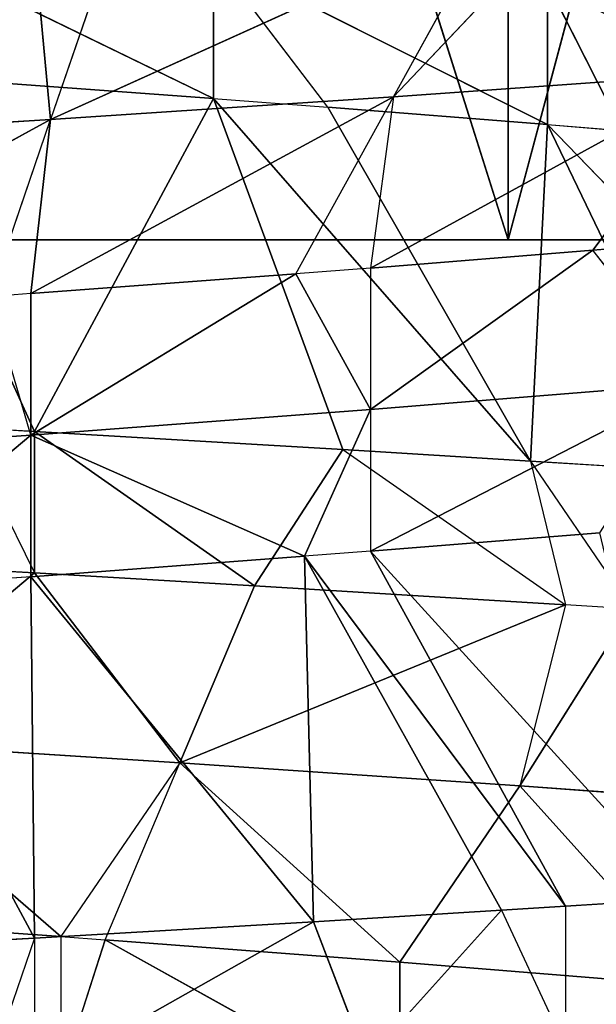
# Model space of a CAD drawing. Extents: x 186 to 416, y 0 to 124.
# Tile 348 of 656: x 246.007 to 246.364, y 121.527 to 122.136. Entities that reach past the tile are written whole.
import ezdxf

# ---------------------------------------------------------------- set-up
doc = ezdxf.new("R2010")
doc.units = 0
doc.header["$LTSCALE"] = 25.4
doc.layers.get('0').update_dxf_attribs({"color": 13, "linetype": 'CONTINUOUS'})

# ---------------------------------------------------------------- blocks, each defined once
blk = doc.blocks.new('PILLS-I-PLAFON-8266-8272_0')
at = {"color": 250}
for p, q in [((43.6, 57.05964, 2.26166), (77.6, 57.05964, 2.26166)), ((43.6, 57.05964, 2.26166), (77.6, 57.05964, 2.26166)), ((60.6, 52.70964, 2.26166), (77.6, 57.05964, 2.26166)), ((60.6, 52.70964, 2.26166), (77.6, 57.05964, 2.26166)), ((61.23143, 52.58404, 2.26166), (77.6, 57.05964, 2.26166)), ((61.23143, 52.58404, 2.26166), (77.6, 57.05964, 2.26166)), ((60.93861, 52.98002, 2.69323), (60.87618, 52.98998, 2.69676)), ((60.93861, 52.98002, 2.69323), (60.90817, 52.98513, 2.78246)), ((60.93861, 52.98002, 2.69323), (60.82252, 52.61492, 2.47801)), ((60.93861, 52.98002, 2.69323), (60.82252, 52.61492, 2.47801)), ((60.93861, 52.98002, 2.69323), (60.93637, 52.59433, 2.46993)), ((60.93861, 52.98002, 2.69323), (60.93637, 52.59433, 2.46993)), ((61.11113, 52.94146, 2.68314), (60.93861, 52.98002, 2.69323)), ((60.93861, 52.98002, 2.69323), (60.93861, 52.98001, 2.78073)), ((61.11113, 52.94146, 2.68314), (60.93861, 52.98002, 2.69323)), ((61.11113, 52.94146, 2.68314), (60.93861, 52.98001, 2.78073)), ((61.11113, 52.94146, 2.68314), (60.93861, 52.98001, 2.78073)), ((60.93862, 52.98001, 2.08073), (60.94865, 52.78533, 2.18737)), ((60.98617, 52.97102, 2.078), (60.94865, 52.78533, 2.18737)), ((61.11113, 52.94146, 2.68314), (60.93637, 52.59433, 2.46993)), ((61.11113, 52.94146, 2.68314), (60.93637, 52.59433, 2.46993)), ((61.11113, 52.94146, 2.68314), (61.10551, 52.54721, 2.4573)), ((61.11113, 52.94146, 2.68314), (61.10551, 52.54721, 2.4573)), ((61.11113, 52.94146, 2.68314), (61.14392, 52.93224, 2.76867)), ((61.22741, 52.90595, 2.67605), (61.11113, 52.94146, 2.68314)), ((61.22741, 52.90595, 2.67605), (61.14392, 52.93224, 2.76867)), ((60.94865, 52.78533, 2.18737), (61.22092, 52.90814, 2.06396)), ((60.94865, 52.78533, 2.18737), (61.22092, 52.90814, 2.06396)), ((61.22741, 52.90595, 2.67605), (61.10551, 52.54721, 2.4573)), ((61.22741, 52.90595, 2.67605), (61.10551, 52.54721, 2.4573)), ((61.16059, 52.72856, 2.17333), (61.22092, 52.90814, 2.06396)), ((61.22741, 52.90595, 2.67605), (61.26694, 52.89204, 2.76109)), ((61.26693, 52.89204, 2.67359), (61.22741, 52.90595, 2.67605)), ((61.10551, 52.54721, 2.4573), (61.26693, 52.89204, 2.67359)), ((61.10551, 52.54721, 2.4573), (61.26693, 52.89204, 2.67359)), ((61.26693, 52.89204, 2.67359), (61.14641, 52.53268, 2.45413)), ((61.26693, 52.89204, 2.67359), (61.14641, 52.53268, 2.45413)), ((61.16059, 52.72856, 2.17333), (61.26694, 52.89204, 2.06109)), ((61.26693, 52.89204, 2.67359), (61.26694, 52.89204, 2.76109)), ((61.34195, 52.86297, 2.66883), (61.26693, 52.89204, 2.67359)), ((61.34195, 52.86297, 2.66883), (61.14641, 52.53268, 2.45413)), ((61.34195, 52.86297, 2.66883), (61.14641, 52.53268, 2.45413)), ((60.73566, 52.81496, 2.20058), (60.94865, 52.78533, 2.18737)), ((60.73566, 52.81496, 2.20058), (60.94865, 52.78533, 2.18737)), ((60.94865, 52.78533, 2.18737), (60.72441, 52.62582, 2.30973)), ((60.94865, 52.78533, 2.18737), (60.72441, 52.62582, 2.30973)), ((60.91113, 52.59964, 2.29675), (60.94865, 52.78533, 2.18737)), ((60.93637, 52.59433, 2.29493), (60.94865, 52.78533, 2.18737)), ((61.16059, 52.72856, 2.17333), (60.94865, 52.78533, 2.18737)), ((61.16059, 52.72856, 2.17333), (60.94865, 52.78533, 2.18737)), ((60.93637, 52.59433, 2.29493), (61.16059, 52.72856, 2.17333)), ((60.93637, 52.59433, 2.29493), (61.16059, 52.72856, 2.17333)), ((61.10027, 52.54898, 2.28271), (61.16059, 52.72856, 2.17333)), ((61.16059, 52.72856, 2.17333), (61.14641, 52.53268, 2.27913)), ((61.36633, 52.64466, 2.15874), (61.16059, 52.72856, 2.17333)), ((61.36633, 52.64466, 2.15874), (61.16059, 52.72856, 2.17333)), ((60.6, 52.70964, 2.26166), (61.23143, 52.58404, 2.26166)), ((61.23143, 52.58404, 2.26166), (60.6, 52.70964, 0.26166)), ((61.23143, 52.58404, 2.26166), (60.6, 52.70964, 0.26166)), ((60.6, 52.70964, 2.26166), (61.23143, 52.58404, 2.26166)), ((61.36633, 52.64466, 2.15874), (61.14641, 52.53268, 2.27913)), ((61.36633, 52.64466, 2.15874), (61.14641, 52.53268, 2.27913)), ((61.28387, 52.47411, 2.26812), (61.36633, 52.64466, 2.15874)), ((61.28387, 52.47411, 2.26812), (61.36633, 52.64466, 2.15874)), ((60.93637, 52.59433, 2.38243), (60.72441, 52.62582, 2.39723)), ((60.93637, 52.59433, 2.38243), (60.72441, 52.62582, 2.39723)), ((60.93637, 52.59433, 2.46993), (60.82252, 52.61492, 2.47801)), ((60.93637, 52.59433, 2.38243), (60.82252, 52.61492, 2.47801)), ((60.93637, 52.59433, 2.29493), (60.91113, 52.59964, 2.29675)), ((60.93637, 52.59433, 2.38243), (60.91113, 52.59964, 2.29675)), ((61.10551, 52.54721, 2.4573), (60.93637, 52.59433, 2.46993)), ((61.10027, 52.54898, 2.28271), (60.93637, 52.59433, 2.38243)), ((60.93637, 52.59433, 2.38243), (61.14641, 52.53268, 2.36663)), ((60.93637, 52.59433, 2.38243), (61.14641, 52.53268, 2.36663)), ((60.93637, 52.59433, 2.38243), (61.10551, 52.54721, 2.4573)), ((60.93637, 52.59433, 2.38243), (61.10551, 52.54721, 2.4573)), ((60.93637, 52.59433, 2.46993), (60.93637, 52.59433, 2.38243)), ((61.10551, 52.54721, 2.4573), (60.93637, 52.59433, 2.46993)), ((60.93637, 52.59433, 2.38243), (60.93637, 52.59433, 2.29493)), ((61.10027, 52.54898, 2.28271), (60.93637, 52.59433, 2.38243)), ((61.10027, 52.54898, 2.28271), (60.93637, 52.59433, 2.29493)), ((61.10027, 52.54898, 2.28271), (60.93637, 52.59433, 2.29493)), ((61.23143, 52.58404, 2.26166), (61.76672, 52.22637, 2.26166)), ((61.23143, 52.58404, 2.26166), (61.76672, 52.22637, 2.26166)), ((61.23143, 52.58404, 2.26166), (61.23143, 52.58404, 0.26166)), ((61.23143, 52.58404, 2.26166), (61.23143, 52.58404, 0.26166)), ((61.14641, 52.53268, 2.27913), (61.10027, 52.54898, 2.28271)), ((61.10027, 52.54898, 2.28271), (61.14641, 52.53268, 2.36663)), ((61.14641, 52.53268, 2.45413), (61.10551, 52.54721, 2.4573)), ((61.14641, 52.53268, 2.36663), (61.10551, 52.54721, 2.4573)), ((61.28809, 52.47206, 2.44277), (61.14641, 52.53268, 2.45413)), ((61.34814, 52.44119, 2.35026), (61.14641, 52.53268, 2.45413)), ((61.28809, 52.47206, 2.44277), (61.14641, 52.53268, 2.45413)), ((61.34814, 52.44119, 2.35026), (61.14641, 52.53268, 2.45413)), ((61.34814, 52.44119, 2.35026), (61.14641, 52.53268, 2.36663)), ((61.14641, 52.53268, 2.36663), (61.14641, 52.53268, 2.45413)), ((61.14641, 52.53268, 2.27913), (61.14641, 52.53268, 2.36663)), ((61.14641, 52.53268, 2.36663), (61.28387, 52.47411, 2.26812)), ((61.28387, 52.47411, 2.26812), (61.14641, 52.53268, 2.27913)), ((61.14641, 52.53268, 2.36663), (61.28387, 52.47411, 2.26812)), ((61.34814, 52.44119, 2.35026), (61.14641, 52.53268, 2.36663)), ((61.28387, 52.47411, 2.26812), (61.14641, 52.53268, 2.27913)), ((61.34814, 52.44119, 2.35026), (61.28387, 52.47411, 2.26812)), ((61.34814, 52.44119, 2.26276), (61.28387, 52.47411, 2.26812)), ((61.76672, 49.89291, 2.26166), (61.23143, 49.53524, 2.26166)), ((61.23143, 49.53524, 2.26166), (61.76672, 49.89291, 0.26166)), ((61.23143, 49.53524, 2.26166), (61.76672, 49.89291, 0.26166)), ((61.76672, 49.89291, 2.26166), (61.23143, 49.53524, 2.26166)), ((61.16452, 49.59345, 2.70811), (61.35032, 49.67928, 2.72325)), ((61.16452, 49.59345, 2.70811), (61.35032, 49.67928, 2.72325)), ((61.35032, 49.67928, 2.72325), (61.23873, 49.41904, 2.59917)), ((61.35032, 49.67928, 2.72325), (61.23873, 49.41904, 2.59917)), ((61.25571, 49.6319, 2.1904), (61.30188, 49.65402, 2.1942)), ((61.30188, 49.65402, 2.1942), (61.25571, 49.6319, 2.10291)), ((61.25571, 49.6319, 2.1904), (61.04932, 49.55415, 2.08674)), ((61.25571, 49.6319, 2.1904), (61.04932, 49.55415, 2.08674)), ((61.11992, 49.57705, 2.17964), (61.25571, 49.6319, 2.1904)), ((61.11992, 49.57705, 2.17964), (61.25571, 49.6319, 2.1904)), ((61.25571, 49.6319, 2.1904), (61.24531, 49.21951, 2.39839)), ((61.25571, 49.6319, 2.1904), (61.24531, 49.21951, 2.39839)), ((61.47114, 49.31505, 2.41295), (61.25571, 49.6319, 2.1904)), ((61.47114, 49.31505, 2.41295), (61.25571, 49.6319, 2.1904)), ((61.35951, 49.26363, 2.40562), (61.25571, 49.6319, 2.1904)), ((61.35951, 49.26363, 2.40562), (61.25571, 49.6319, 2.1904)), ((61.25571, 49.6319, 2.1904), (61.25571, 49.6319, 2.10291)), ((60.9824, 49.53577, 2.69426), (61.16452, 49.59345, 2.79561)), ((60.9824, 49.53577, 2.69426), (61.16452, 49.59345, 2.70811)), ((60.9824, 49.53577, 2.69426), (61.16452, 49.59345, 2.79561)), ((60.9824, 49.53577, 2.69426), (61.16452, 49.59345, 2.70811)), ((61.16452, 49.59345, 2.70811), (61.0285, 49.35203, 2.58488)), ((61.16452, 49.59345, 2.70811), (61.0285, 49.35203, 2.58488)), ((61.16452, 49.59345, 2.70811), (61.16452, 49.59345, 2.79561)), ((61.16452, 49.59345, 2.70811), (61.16452, 49.59345, 2.79561)), ((61.16452, 49.59345, 2.70811), (61.23873, 49.41904, 2.59917)), ((61.16452, 49.59345, 2.70811), (61.23873, 49.41904, 2.59917)), ((61.04932, 49.55415, 2.17424), (61.11992, 49.57705, 2.17964)), ((61.11992, 49.57705, 2.17964), (61.04932, 49.55415, 2.08674)), ((61.24531, 49.21951, 2.39839), (61.11992, 49.57705, 2.17964)), ((61.24531, 49.21951, 2.39839), (61.11992, 49.57705, 2.17964)), ((60.83759, 49.5066, 2.15886), (61.04932, 49.55415, 2.17424)), ((60.83759, 49.5066, 2.15886), (61.04932, 49.55415, 2.17424)), ((60.83759, 49.5066, 2.07136), (61.04932, 49.55415, 2.17424)), ((60.83759, 49.5066, 2.07136), (61.04932, 49.55415, 2.17424)), ((60.93861, 49.13927, 2.38009), (61.04932, 49.55415, 2.17424)), ((60.93861, 49.13927, 2.38009), (61.04932, 49.55415, 2.17424)), ((61.24531, 49.21951, 2.39839), (61.04932, 49.55415, 2.17424)), ((61.24531, 49.21951, 2.39839), (61.04932, 49.55415, 2.17424)), ((61.12925, 49.18284, 2.39128), (61.04932, 49.55415, 2.17424)), ((61.12925, 49.18284, 2.39128), (61.04932, 49.55415, 2.17424)), ((61.04932, 49.55415, 2.17424), (61.04932, 49.55415, 2.08674)), ((61.23143, 49.53524, 2.26166), (60.6, 49.40964, 2.26166)), ((61.23143, 49.53524, 2.26166), (60.6, 49.40964, 2.26166)), ((60.95495, 49.52915, 2.69225), (60.9824, 49.53577, 2.69426)), ((60.9824, 49.53577, 2.69426), (60.95495, 49.52915, 2.77975)), ((60.9824, 49.53577, 2.69426), (61.0285, 49.35203, 2.58488)), ((61.23143, 49.53524, 2.26166), (77.6, 30.05964, 2.26166)), ((61.23143, 49.53524, 2.26166), (77.6, 30.05964, 2.26166)), ((61.23143, 49.53524, 2.26166), (61.23143, 49.53524, 0.26166)), ((61.23143, 49.53524, 2.26166), (61.23143, 49.53524, 0.26166)), ((60.79215, 49.50032, 2.68071), (60.95495, 49.52915, 2.69225)), ((60.79215, 49.50032, 2.68071), (60.95495, 49.52915, 2.69225)), ((60.81532, 49.3123, 2.57133), (60.95495, 49.52915, 2.69225)), ((60.81532, 49.3123, 2.57133), (60.95495, 49.52915, 2.69225)), ((60.95495, 49.52915, 2.69225), (60.95495, 49.52915, 2.77975)), ((61.0285, 49.35203, 2.58488), (60.95495, 49.52915, 2.69225)), ((61.23873, 49.41904, 2.59917), (61.4408, 49.51283, 2.61387)), ((61.23873, 49.41904, 2.59917), (61.4408, 49.51283, 2.61387)), ((60.93861, 49.13927, 2.38009), (60.83759, 49.5066, 2.15886)), ((60.93861, 49.13927, 2.38009), (60.83759, 49.5066, 2.15886)), ((61.0285, 49.35203, 2.58488), (61.23873, 49.41904, 2.59917)), ((61.0285, 49.35203, 2.58488), (61.23873, 49.41904, 2.59917)), ((61.26693, 49.22724, 2.48724), (61.23873, 49.41904, 2.59917)), ((61.30746, 49.2425, 2.48979), (61.23873, 49.41904, 2.59917)), ((60.6, 49.40964, 2.26166), (77.6, 30.05964, 2.26166)), ((60.6, 49.40964, 2.26166), (77.6, 30.05964, 2.26166)), ((61.0285, 49.35203, 2.58488), (60.81532, 49.3123, 2.57133)), ((61.0285, 49.35203, 2.58488), (60.81532, 49.3123, 2.57133)), ((60.93861, 49.13927, 2.46759), (61.0285, 49.35203, 2.58488)), ((60.93861, 49.13927, 2.46759), (61.0285, 49.35203, 2.58488)), ((61.07461, 49.16828, 2.47551), (61.0285, 49.35203, 2.58488)), ((61.07461, 49.16828, 2.47551), (61.0285, 49.35203, 2.58488)), ((61.26693, 49.22724, 2.48724), (61.0285, 49.35203, 2.58488)), ((61.26693, 49.22724, 2.48724), (61.0285, 49.35203, 2.58488)), ((60.93861, 49.13927, 2.46759), (60.81532, 49.3123, 2.57133)), ((60.93861, 49.13927, 2.46759), (60.81532, 49.3123, 2.57133)), ((61.24531, 49.21951, 2.39839), (61.35951, 49.26363, 2.40562)), ((61.24531, 49.21951, 2.39839), (61.30746, 49.2425, 2.48979)), ((61.30746, 49.2425, 2.48979), (61.26693, 49.22724, 2.48724)), ((61.26693, 49.22724, 2.48724), (61.07461, 49.16828, 2.47551)), ((61.26693, 49.22724, 2.48724), (61.07461, 49.16828, 2.47551)), ((61.12925, 49.18284, 2.39128), (61.26693, 49.22724, 2.48724)), ((61.24531, 49.21951, 2.39839), (61.26693, 49.22724, 2.48724)), ((61.12925, 49.18284, 2.39128), (61.24531, 49.21951, 2.39839)), ((60.93861, 49.13927, 2.38009), (61.12925, 49.18284, 2.39128)), ((60.93861, 49.13927, 2.38009), (61.12925, 49.18284, 2.39128)), ((61.12925, 49.18284, 2.39128), (61.07461, 49.16828, 2.47551)), ((61.12925, 49.18284, 2.39128), (61.07461, 49.16828, 2.47551)), ((60.93861, 49.13927, 2.38009), (61.07461, 49.16828, 2.47551)), ((61.07461, 49.16828, 2.47551), (60.93861, 49.13927, 2.46759)), ((60.93861, 49.13927, 2.38009), (61.07461, 49.16828, 2.47551)), ((61.07461, 49.16828, 2.47551), (60.93861, 49.13927, 2.46759)), ((60.93861, 49.13927, 2.46759), (60.83849, 49.12428, 2.46196)), ((60.89442, 49.132, 2.37759), (60.93861, 49.13927, 2.46759)), ((60.89442, 49.132, 2.37759), (60.93861, 49.13927, 2.38009)), ((60.93861, 49.13927, 2.38009), (60.93861, 49.13927, 2.46759)), ((77.6, 30.05964, 2.26166), (43.6, 30.05964, 2.26166)), ((77.6, 30.05964, 2.26166), (43.6, 30.05964, 2.26166))]:
    blk.add_line(p, q, dxfattribs=at)
mesh = blk.add_polyface(dxfattribs=at)
corners = [(77.6, 57.05964, 2.26166), (43.6, 57.05964, 0.26166), (43.6, 57.05964, 2.26166)]
mesh.append_faces([[corners[k] for k in face] for face in [(0, 1, 2)]], dxfattribs={"color": 250})
mesh = blk.add_polyface(dxfattribs=at)
corners = [(77.6, 57.05964, 2.26166), (77.6, 57.05964, 0.26166), (43.6, 57.05964, 0.26166)]
mesh.append_faces([[corners[k] for k in face] for face in [(0, 1, 2)]], dxfattribs={"color": 250})
mesh = blk.add_polyface(dxfattribs=at)
corners = [(77.6, 57.05964, 2.26166), (43.6, 57.05964, 2.26166), (60.6, 52.70964, 2.26166)]
mesh.append_faces([[corners[k] for k in face] for face in [(0, 1, 2)]], dxfattribs={"color": 250})
mesh = blk.add_polyface(dxfattribs=at)
corners = [(77.6, 57.05964, 2.26166), (60.6, 52.70964, 2.26166), (61.23143, 52.58404, 2.26166)]
mesh.append_faces([[corners[k] for k in face] for face in [(0, 1, 2)]], dxfattribs={"color": 250})
mesh = blk.add_polyface(dxfattribs=at)
corners = [(77.6, 57.05964, 2.26166), (61.23143, 52.58404, 2.26166), (61.76672, 52.22637, 2.26166)]
mesh.append_faces([[corners[k] for k in face] for face in [(0, 1, 2)]], dxfattribs={"color": 250})
mesh = blk.add_polyface(dxfattribs=at)
corners = [(60.93862, 52.98001, 2.08073), (60.75026, 53.00384, 2.0912), (60.73566, 52.81496, 2.20058)]
mesh.append_faces([[corners[k] for k in face] for face in [(0, 1, 2)]], dxfattribs={"color": 250})
mesh = blk.add_polyface(dxfattribs=at)
corners = [(60.93861, 52.98002, 2.69323), (60.82252, 52.61492, 2.47801), (60.87618, 52.98998, 2.69676)]
mesh.append_faces([[corners[k] for k in face] for face in [(0, 1, 2)]], dxfattribs={"color": 250})
mesh = blk.add_polyface(dxfattribs=at)
corners = [(60.94865, 52.78533, 2.18737), (60.93862, 52.98001, 2.08073), (60.73566, 52.81496, 2.20058)]
mesh.append_faces([[corners[k] for k in face] for face in [(0, 1, 2)]], dxfattribs={"color": 250})
mesh = blk.add_polyface(dxfattribs=at)
corners = [(60.93861, 52.98002, 2.69323), (60.93637, 52.59433, 2.46993), (60.82252, 52.61492, 2.47801)]
mesh.append_faces([[corners[k] for k in face] for face in [(0, 1, 2)]], dxfattribs={"color": 250})
mesh = blk.add_polyface(dxfattribs=at)
corners = [(61.11113, 52.94146, 2.68314), (60.93637, 52.59433, 2.46993), (60.93861, 52.98002, 2.69323)]
mesh.append_faces([[corners[k] for k in face] for face in [(0, 1, 2)]], dxfattribs={"color": 250})
mesh = blk.add_polyface(dxfattribs=at)
corners = [(60.93861, 52.98001, 2.78073), (61.11113, 52.94146, 2.68314), (60.93861, 52.98002, 2.69323)]
mesh.append_faces([[corners[k] for k in face] for face in [(0, 1, 2)]], dxfattribs={"color": 250})
mesh = blk.add_polyface(dxfattribs=at)
corners = [(60.93861, 52.98001, 2.78073), (61.14392, 52.93224, 2.76867), (61.11113, 52.94146, 2.68314)]
mesh.append_faces([[corners[k] for k in face] for face in [(0, 1, 2)]], dxfattribs={"color": 250})
mesh = blk.add_polyface(dxfattribs=at)
corners = [(61.22092, 52.90814, 2.06396), (60.98617, 52.97102, 2.078), (60.94865, 52.78533, 2.18737)]
mesh.append_faces([[corners[k] for k in face] for face in [(0, 1, 2)]], dxfattribs={"color": 250})
mesh = blk.add_polyface(dxfattribs=at)
corners = [(61.11113, 52.94146, 2.68314), (61.10551, 52.54721, 2.4573), (60.93637, 52.59433, 2.46993)]
mesh.append_faces([[corners[k] for k in face] for face in [(0, 1, 2)]], dxfattribs={"color": 250})
mesh = blk.add_polyface(dxfattribs=at)
corners = [(61.22741, 52.90595, 2.67605), (61.10551, 52.54721, 2.4573), (61.11113, 52.94146, 2.68314)]
mesh.append_faces([[corners[k] for k in face] for face in [(0, 1, 2)]], dxfattribs={"color": 250})
mesh = blk.add_polyface(dxfattribs=at)
corners = [(61.22092, 52.90814, 2.06396), (60.94865, 52.78533, 2.18737), (61.16059, 52.72856, 2.17333)]
mesh.append_faces([[corners[k] for k in face] for face in [(0, 1, 2)]], dxfattribs={"color": 250})
mesh = blk.add_polyface(dxfattribs=at)
corners = [(61.26693, 52.89204, 2.67359), (61.10551, 52.54721, 2.4573), (61.22741, 52.90595, 2.67605)]
mesh.append_faces([[corners[k] for k in face] for face in [(0, 1, 2)]], dxfattribs={"color": 250})
mesh = blk.add_polyface(dxfattribs=at)
corners = [(61.26693, 52.89204, 2.67359), (61.14641, 52.53268, 2.45413), (61.10551, 52.54721, 2.4573)]
mesh.append_faces([[corners[k] for k in face] for face in [(0, 1, 2)]], dxfattribs={"color": 250})
mesh = blk.add_polyface(dxfattribs=at)
corners = [(61.34195, 52.86297, 2.66883), (61.14641, 52.53268, 2.45413), (61.26693, 52.89204, 2.67359)]
mesh.append_faces([[corners[k] for k in face] for face in [(0, 1, 2)]], dxfattribs={"color": 250})
mesh = blk.add_polyface(dxfattribs=at)
corners = [(61.36633, 52.64466, 2.15874), (61.26694, 52.89204, 2.06109), (61.16059, 52.72856, 2.17333)]
mesh.append_faces([[corners[k] for k in face] for face in [(0, 1, 2)]], dxfattribs={"color": 250})
mesh = blk.add_polyface(dxfattribs=at)
corners = [(61.44879, 52.81522, 2.04937), (61.26694, 52.89204, 2.06109), (61.36633, 52.64466, 2.15874)]
mesh.append_faces([[corners[k] for k in face] for face in [(0, 1, 2)]], dxfattribs={"color": 250})
mesh = blk.add_polyface(dxfattribs=at)
corners = [(61.34195, 52.86297, 2.66883), (61.28809, 52.47206, 2.44277), (61.14641, 52.53268, 2.45413)]
mesh.append_faces([[corners[k] for k in face] for face in [(0, 1, 2)]], dxfattribs={"color": 250})
mesh = blk.add_polyface(dxfattribs=at)
corners = [(60.94865, 52.78533, 2.18737), (60.73566, 52.81496, 2.20058), (60.72441, 52.62582, 2.30973)]
mesh.append_faces([[corners[k] for k in face] for face in [(0, 1, 2)]], dxfattribs={"color": 250})
mesh = blk.add_polyface(dxfattribs=at)
corners = [(60.94865, 52.78533, 2.18737), (60.72441, 52.62582, 2.30973), (60.91113, 52.59964, 2.29675)]
mesh.append_faces([[corners[k] for k in face] for face in [(0, 1, 2)]], dxfattribs={"color": 250})
mesh = blk.add_polyface(dxfattribs=at)
corners = [(61.16059, 52.72856, 2.17333), (60.94865, 52.78533, 2.18737), (60.93637, 52.59433, 2.29493)]
mesh.append_faces([[corners[k] for k in face] for face in [(0, 1, 2)]], dxfattribs={"color": 250})
mesh = blk.add_polyface(dxfattribs=at)
corners = [(61.16059, 52.72856, 2.17333), (60.93637, 52.59433, 2.29493), (61.10027, 52.54898, 2.28271)]
mesh.append_faces([[corners[k] for k in face] for face in [(0, 1, 2)]], dxfattribs={"color": 250})
mesh = blk.add_polyface(dxfattribs=at)
corners = [(61.36633, 52.64466, 2.15874), (61.16059, 52.72856, 2.17333), (61.14641, 52.53268, 2.27913)]
mesh.append_faces([[corners[k] for k in face] for face in [(0, 1, 2)]], dxfattribs={"color": 250})
mesh = blk.add_polyface(dxfattribs=at)
corners = [(61.23143, 52.58404, 2.26166), (60.6, 52.70964, 0.26166), (61.23143, 52.58404, 0.26166)]
mesh.append_faces([[corners[k] for k in face] for face in [(0, 1, 2)]], dxfattribs={"color": 250})
mesh = blk.add_polyface(dxfattribs=at)
corners = [(60.6, 52.70964, 2.26166), (60.6, 52.70964, 0.26166), (61.23143, 52.58404, 2.26166)]
mesh.append_faces([[corners[k] for k in face] for face in [(0, 1, 2)]], dxfattribs={"color": 250})
mesh = blk.add_polyface(dxfattribs=at)
corners = [(61.36633, 52.64466, 2.15874), (61.14641, 52.53268, 2.27913), (61.28387, 52.47411, 2.26812)]
mesh.append_faces([[corners[k] for k in face] for face in [(0, 1, 2)]], dxfattribs={"color": 250})
mesh = blk.add_polyface(dxfattribs=at)
corners = [(61.36633, 52.64466, 2.15874), (61.28387, 52.47411, 2.26812), (61.34814, 52.44119, 2.26276)]
mesh.append_faces([[corners[k] for k in face] for face in [(0, 1, 2)]], dxfattribs={"color": 250})
mesh = blk.add_polyface(dxfattribs=at)
corners = [(60.82252, 52.61492, 2.47801), (60.93637, 52.59433, 2.38243), (60.72441, 52.62582, 2.39723)]
mesh.append_faces([[corners[k] for k in face] for face in [(0, 1, 2)]], dxfattribs={"color": 250})
mesh = blk.add_polyface(dxfattribs=at)
corners = [(60.72441, 52.62582, 2.39723), (60.93637, 52.59433, 2.38243), (60.91113, 52.59964, 2.29675)]
mesh.append_faces([[corners[k] for k in face] for face in [(0, 1, 2)]], dxfattribs={"color": 250})
mesh = blk.add_polyface(dxfattribs=at)
corners = [(60.93637, 52.59433, 2.38243), (61.14641, 52.53268, 2.36663), (61.10027, 52.54898, 2.28271)]
mesh.append_faces([[corners[k] for k in face] for face in [(0, 1, 2)]], dxfattribs={"color": 250})
mesh = blk.add_polyface(dxfattribs=at)
corners = [(61.10551, 52.54721, 2.4573), (61.14641, 52.53268, 2.36663), (60.93637, 52.59433, 2.38243)]
mesh.append_faces([[corners[k] for k in face] for face in [(0, 1, 2)]], dxfattribs={"color": 250})
mesh = blk.add_polyface(dxfattribs=at)
corners = [(60.93637, 52.59433, 2.46993), (61.10551, 52.54721, 2.4573), (60.93637, 52.59433, 2.38243)]
mesh.append_faces([[corners[k] for k in face] for face in [(0, 1, 2)]], dxfattribs={"color": 250})
mesh = blk.add_polyface(dxfattribs=at)
corners = [(60.93637, 52.59433, 2.38243), (61.10027, 52.54898, 2.28271), (60.93637, 52.59433, 2.29493)]
mesh.append_faces([[corners[k] for k in face] for face in [(0, 1, 2)]], dxfattribs={"color": 250})
mesh = blk.add_polyface(dxfattribs=at)
corners = [(61.76672, 52.22637, 2.26166), (61.23143, 52.58404, 0.26166), (61.76672, 52.22637, 0.26166)]
mesh.append_faces([[corners[k] for k in face] for face in [(0, 1, 2)]], dxfattribs={"color": 250})
mesh = blk.add_polyface(dxfattribs=at)
corners = [(61.23143, 52.58404, 2.26166), (61.23143, 52.58404, 0.26166), (61.76672, 52.22637, 2.26166)]
mesh.append_faces([[corners[k] for k in face] for face in [(0, 1, 2)]], dxfattribs={"color": 250})
mesh = blk.add_polyface(dxfattribs=at)
corners = [(61.14641, 52.53268, 2.45413), (61.28809, 52.47206, 2.44277), (61.34814, 52.44119, 2.35026)]
mesh.append_faces([[corners[k] for k in face] for face in [(0, 1, 2)]], dxfattribs={"color": 250})
mesh = blk.add_polyface(dxfattribs=at)
corners = [(61.14641, 52.53268, 2.45413), (61.34814, 52.44119, 2.35026), (61.14641, 52.53268, 2.36663)]
mesh.append_faces([[corners[k] for k in face] for face in [(0, 1, 2)]], dxfattribs={"color": 250})
mesh = blk.add_polyface(dxfattribs=at)
corners = [(61.14641, 52.53268, 2.36663), (61.28387, 52.47411, 2.26812), (61.14641, 52.53268, 2.27913)]
mesh.append_faces([[corners[k] for k in face] for face in [(0, 1, 2)]], dxfattribs={"color": 250})
mesh = blk.add_polyface(dxfattribs=at)
corners = [(61.14641, 52.53268, 2.36663), (61.34814, 52.44119, 2.35026), (61.28387, 52.47411, 2.26812)]
mesh.append_faces([[corners[k] for k in face] for face in [(0, 1, 2)]], dxfattribs={"color": 250})
mesh = blk.add_polyface(dxfattribs=at)
corners = [(77.6, 30.05964, 2.26166), (61.76672, 49.89291, 2.26166), (61.23143, 49.53524, 2.26166)]
mesh.append_faces([[corners[k] for k in face] for face in [(0, 1, 2)]], dxfattribs={"color": 250})
mesh = blk.add_polyface(dxfattribs=at)
corners = [(61.23143, 49.53524, 2.26166), (61.76672, 49.89291, 0.26166), (61.23143, 49.53524, 0.26166)]
mesh.append_faces([[corners[k] for k in face] for face in [(0, 1, 2)]], dxfattribs={"color": 250})
mesh = blk.add_polyface(dxfattribs=at)
corners = [(61.76672, 49.89291, 2.26166), (61.76672, 49.89291, 0.26166), (61.23143, 49.53524, 2.26166)]
mesh.append_faces([[corners[k] for k in face] for face in [(0, 1, 2)]], dxfattribs={"color": 250})
mesh = blk.add_polyface(dxfattribs=at)
corners = [(61.45041, 49.73858, 2.20689), (61.30188, 49.65402, 2.1942), (61.25571, 49.6319, 2.10291)]
mesh.append_faces([[corners[k] for k in face] for face in [(0, 1, 2)]], dxfattribs={"color": 250})
mesh = blk.add_polyface(dxfattribs=at)
corners = [(61.45041, 49.73858, 2.20689), (61.25571, 49.6319, 2.10291), (61.45041, 49.73858, 2.11939)]
mesh.append_faces([[corners[k] for k in face] for face in [(0, 1, 2)]], dxfattribs={"color": 250})
mesh = blk.add_polyface(dxfattribs=at)
corners = [(61.36522, 49.68748, 2.81201), (61.16452, 49.59345, 2.79561), (61.35032, 49.67928, 2.72325)]
mesh.append_faces([[corners[k] for k in face] for face in [(0, 1, 2)]], dxfattribs={"color": 250})
mesh = blk.add_polyface(dxfattribs=at)
corners = [(61.16452, 49.59345, 2.79561), (61.16452, 49.59345, 2.70811), (61.35032, 49.67928, 2.72325)]
mesh.append_faces([[corners[k] for k in face] for face in [(0, 1, 2)]], dxfattribs={"color": 250})
mesh = blk.add_polyface(dxfattribs=at)
corners = [(61.35032, 49.67928, 2.72325), (61.16452, 49.59345, 2.70811), (61.23873, 49.41904, 2.59917)]
mesh.append_faces([[corners[k] for k in face] for face in [(0, 1, 2)]], dxfattribs={"color": 250})
mesh = blk.add_polyface(dxfattribs=at)
corners = [(61.4408, 49.51283, 2.61387), (61.35032, 49.67928, 2.72325), (61.23873, 49.41904, 2.59917)]
mesh.append_faces([[corners[k] for k in face] for face in [(0, 1, 2)]], dxfattribs={"color": 250})
mesh = blk.add_polyface(dxfattribs=at)
corners = [(61.47114, 49.31505, 2.41295), (61.25571, 49.6319, 2.1904), (61.30188, 49.65402, 2.1942)]
mesh.append_faces([[corners[k] for k in face] for face in [(0, 1, 2)]], dxfattribs={"color": 250})
mesh = blk.add_polyface(dxfattribs=at)
corners = [(61.25571, 49.6319, 2.1904), (61.04932, 49.55415, 2.08674), (61.25571, 49.6319, 2.10291)]
mesh.append_faces([[corners[k] for k in face] for face in [(0, 1, 2)]], dxfattribs={"color": 250})
mesh = blk.add_polyface(dxfattribs=at)
corners = [(61.25571, 49.6319, 2.1904), (61.11992, 49.57705, 2.17964), (61.04932, 49.55415, 2.08674)]
mesh.append_faces([[corners[k] for k in face] for face in [(0, 1, 2)]], dxfattribs={"color": 250})
mesh = blk.add_polyface(dxfattribs=at)
corners = [(61.25571, 49.6319, 2.1904), (61.24531, 49.21951, 2.39839), (61.11992, 49.57705, 2.17964)]
mesh.append_faces([[corners[k] for k in face] for face in [(0, 1, 2)]], dxfattribs={"color": 250})
mesh = blk.add_polyface(dxfattribs=at)
corners = [(61.35951, 49.26363, 2.40562), (61.24531, 49.21951, 2.39839), (61.25571, 49.6319, 2.1904)]
mesh.append_faces([[corners[k] for k in face] for face in [(0, 1, 2)]], dxfattribs={"color": 250})
mesh = blk.add_polyface(dxfattribs=at)
corners = [(61.47114, 49.31505, 2.41295), (61.35951, 49.26363, 2.40562), (61.25571, 49.6319, 2.1904)]
mesh.append_faces([[corners[k] for k in face] for face in [(0, 1, 2)]], dxfattribs={"color": 250})
mesh = blk.add_polyface(dxfattribs=at)
corners = [(61.16452, 49.59345, 2.79561), (60.95495, 49.52915, 2.77975), (60.9824, 49.53577, 2.69426)]
mesh.append_faces([[corners[k] for k in face] for face in [(0, 1, 2)]], dxfattribs={"color": 250})
mesh = blk.add_polyface(dxfattribs=at)
corners = [(61.16452, 49.59345, 2.79561), (60.9824, 49.53577, 2.69426), (61.16452, 49.59345, 2.70811)]
mesh.append_faces([[corners[k] for k in face] for face in [(0, 1, 2)]], dxfattribs={"color": 250})
mesh = blk.add_polyface(dxfattribs=at)
corners = [(61.16452, 49.59345, 2.70811), (60.9824, 49.53577, 2.69426), (61.0285, 49.35203, 2.58488)]
mesh.append_faces([[corners[k] for k in face] for face in [(0, 1, 2)]], dxfattribs={"color": 250})
mesh = blk.add_polyface(dxfattribs=at)
corners = [(61.23873, 49.41904, 2.59917), (61.16452, 49.59345, 2.70811), (61.0285, 49.35203, 2.58488)]
mesh.append_faces([[corners[k] for k in face] for face in [(0, 1, 2)]], dxfattribs={"color": 250})
mesh = blk.add_polyface(dxfattribs=at)
corners = [(61.24531, 49.21951, 2.39839), (61.04932, 49.55415, 2.17424), (61.11992, 49.57705, 2.17964)]
mesh.append_faces([[corners[k] for k in face] for face in [(0, 1, 2)]], dxfattribs={"color": 250})
mesh = blk.add_polyface(dxfattribs=at)
corners = [(61.04932, 49.55415, 2.17424), (60.93861, 49.13927, 2.38009), (60.83759, 49.5066, 2.15886)]
mesh.append_faces([[corners[k] for k in face] for face in [(0, 1, 2)]], dxfattribs={"color": 250})
mesh = blk.add_polyface(dxfattribs=at)
corners = [(61.04932, 49.55415, 2.17424), (60.83759, 49.5066, 2.15886), (60.83759, 49.5066, 2.07136)]
mesh.append_faces([[corners[k] for k in face] for face in [(0, 1, 2)]], dxfattribs={"color": 250})
mesh = blk.add_polyface(dxfattribs=at)
corners = [(61.04932, 49.55415, 2.17424), (60.83759, 49.5066, 2.07136), (61.04932, 49.55415, 2.08674)]
mesh.append_faces([[corners[k] for k in face] for face in [(0, 1, 2)]], dxfattribs={"color": 250})
mesh = blk.add_polyface(dxfattribs=at)
corners = [(61.12925, 49.18284, 2.39128), (60.93861, 49.13927, 2.38009), (61.04932, 49.55415, 2.17424)]
mesh.append_faces([[corners[k] for k in face] for face in [(0, 1, 2)]], dxfattribs={"color": 250})
mesh = blk.add_polyface(dxfattribs=at)
corners = [(61.24531, 49.21951, 2.39839), (61.12925, 49.18284, 2.39128), (61.04932, 49.55415, 2.17424)]
mesh.append_faces([[corners[k] for k in face] for face in [(0, 1, 2)]], dxfattribs={"color": 250})
mesh = blk.add_polyface(dxfattribs=at)
corners = [(77.6, 30.05964, 2.26166), (61.23143, 49.53524, 2.26166), (60.6, 49.40964, 2.26166)]
mesh.append_faces([[corners[k] for k in face] for face in [(0, 1, 2)]], dxfattribs={"color": 250})
mesh = blk.add_polyface(dxfattribs=at)
corners = [(60.6, 49.40964, 2.26166), (61.23143, 49.53524, 0.26166), (60.6, 49.40964, 0.26166)]
mesh.append_faces([[corners[k] for k in face] for face in [(0, 1, 2)]], dxfattribs={"color": 250})
mesh = blk.add_polyface(dxfattribs=at)
corners = [(61.23143, 49.53524, 2.26166), (61.23143, 49.53524, 0.26166), (60.6, 49.40964, 2.26166)]
mesh.append_faces([[corners[k] for k in face] for face in [(0, 1, 2)]], dxfattribs={"color": 250})
mesh = blk.add_polyface(dxfattribs=at)
corners = [(60.95495, 49.52915, 2.77975), (60.7429, 49.49504, 2.76485), (60.79215, 49.50032, 2.68071)]
mesh.append_faces([[corners[k] for k in face] for face in [(0, 1, 2)]], dxfattribs={"color": 250})
mesh = blk.add_polyface(dxfattribs=at)
corners = [(60.95495, 49.52915, 2.77975), (60.79215, 49.50032, 2.68071), (60.95495, 49.52915, 2.69225)]
mesh.append_faces([[corners[k] for k in face] for face in [(0, 1, 2)]], dxfattribs={"color": 250})
mesh = blk.add_polyface(dxfattribs=at)
corners = [(60.95495, 49.52915, 2.69225), (60.79215, 49.50032, 2.68071), (60.81532, 49.3123, 2.57133)]
mesh.append_faces([[corners[k] for k in face] for face in [(0, 1, 2)]], dxfattribs={"color": 250})
mesh = blk.add_polyface(dxfattribs=at)
corners = [(61.0285, 49.35203, 2.58488), (60.95495, 49.52915, 2.69225), (60.81532, 49.3123, 2.57133)]
mesh.append_faces([[corners[k] for k in face] for face in [(0, 1, 2)]], dxfattribs={"color": 250})
mesh = blk.add_polyface(dxfattribs=at)
corners = [(61.4408, 49.51283, 2.61387), (61.23873, 49.41904, 2.59917), (61.30746, 49.2425, 2.48979)]
mesh.append_faces([[corners[k] for k in face] for face in [(0, 1, 2)]], dxfattribs={"color": 250})
mesh = blk.add_polyface(dxfattribs=at)
corners = [(60.93861, 49.13927, 2.38009), (60.89442, 49.132, 2.37759), (60.83759, 49.5066, 2.15886)]
mesh.append_faces([[corners[k] for k in face] for face in [(0, 1, 2)]], dxfattribs={"color": 250})
mesh = blk.add_polyface(dxfattribs=at)
corners = [(61.26693, 49.22724, 2.48724), (61.23873, 49.41904, 2.59917), (61.0285, 49.35203, 2.58488)]
mesh.append_faces([[corners[k] for k in face] for face in [(0, 1, 2)]], dxfattribs={"color": 250})
mesh = blk.add_polyface(dxfattribs=at)
corners = [(77.6, 30.05964, 2.26166), (60.6, 49.40964, 2.26166), (43.6, 30.05964, 2.26166)]
mesh.append_faces([[corners[k] for k in face] for face in [(0, 1, 2)]], dxfattribs={"color": 250})
mesh = blk.add_polyface(dxfattribs=at)
corners = [(61.0285, 49.35203, 2.58488), (60.81532, 49.3123, 2.57133), (60.93861, 49.13927, 2.46759)]
mesh.append_faces([[corners[k] for k in face] for face in [(0, 1, 2)]], dxfattribs={"color": 250})
mesh = blk.add_polyface(dxfattribs=at)
corners = [(61.07461, 49.16828, 2.47551), (61.0285, 49.35203, 2.58488), (60.93861, 49.13927, 2.46759)]
mesh.append_faces([[corners[k] for k in face] for face in [(0, 1, 2)]], dxfattribs={"color": 250})
mesh = blk.add_polyface(dxfattribs=at)
corners = [(61.26693, 49.22724, 2.48724), (61.0285, 49.35203, 2.58488), (61.07461, 49.16828, 2.47551)]
mesh.append_faces([[corners[k] for k in face] for face in [(0, 1, 2)]], dxfattribs={"color": 250})
mesh = blk.add_polyface(dxfattribs=at)
corners = [(60.93861, 49.13927, 2.46759), (60.81532, 49.3123, 2.57133), (60.83849, 49.12428, 2.46196)]
mesh.append_faces([[corners[k] for k in face] for face in [(0, 1, 2)]], dxfattribs={"color": 250})
mesh = blk.add_polyface(dxfattribs=at)
corners = [(61.26693, 49.22724, 2.48724), (61.07461, 49.16828, 2.47551), (61.12925, 49.18284, 2.39128)]
mesh.append_faces([[corners[k] for k in face] for face in [(0, 1, 2)]], dxfattribs={"color": 250})
mesh = blk.add_polyface(dxfattribs=at)
corners = [(61.07461, 49.16828, 2.47551), (60.93861, 49.13927, 2.38009), (61.12925, 49.18284, 2.39128)]
mesh.append_faces([[corners[k] for k in face] for face in [(0, 1, 2)]], dxfattribs={"color": 250})
mesh = blk.add_polyface(dxfattribs=at)
corners = [(61.07461, 49.16828, 2.47551), (60.93861, 49.13927, 2.46759), (60.93861, 49.13927, 2.38009)]
mesh.append_faces([[corners[k] for k in face] for face in [(0, 1, 2)]], dxfattribs={"color": 250})
mesh = blk.add_polyface(dxfattribs=at)
corners = [(77.6, 30.05964, 90.26167), (43.6, 30.05964, 0.26166), (43.6, 30.05964, 90.26167)]
mesh.append_faces([[corners[k] for k in face] for face in [(0, 1, 2)]], dxfattribs={"color": 250})
mesh = blk.add_polyface(dxfattribs=at)
corners = [(77.6, 30.05964, 90.26167), (77.6, 30.05964, 0.26166), (43.6, 30.05964, 0.26166)]
mesh.append_faces([[corners[k] for k in face] for face in [(0, 1, 2)]], dxfattribs={"color": 250})
mesh = blk.add_polyface(dxfattribs=at)
corners = [(43.6, 30.05964, 2.26166), (77.6, 30.05964, 0.26166), (77.6, 30.05964, 2.26166)]
mesh.append_faces([[corners[k] for k in face] for face in [(0, 1, 2)]], dxfattribs={"color": 250})
mesh = blk.add_polyface(dxfattribs=at)
corners = [(43.6, 30.05964, 2.26166), (43.6, 30.05964, 0.26166), (77.6, 30.05964, 0.26166)]
mesh.append_faces([[corners[k] for k in face] for face in [(0, 1, 2)]], dxfattribs={"color": 250})
mesh = blk.add_polyface(dxfattribs=at)
corners = [(40.6, 27.05964, 90.26167), (80.6, 27.05964, 0.26166), (80.6, 27.05964, 90.26167)]
mesh.append_faces([[corners[k] for k in face] for face in [(0, 1, 2)]], dxfattribs={"color": 250})
mesh = blk.add_polyface(dxfattribs=at)
corners = [(40.6, 27.05964, 90.26167), (40.6, 27.05964, 0.26166), (80.6, 27.05964, 0.26166)]
mesh.append_faces([[corners[k] for k in face] for face in [(0, 1, 2)]], dxfattribs={"color": 250})

msp = doc.modelspace()

# ---------------------------------------------------------------- block references
at = {"color": 0, "extrusion": (0, -1, -3.88578e-16)}
msp.add_blockref('PILLS-I-PLAFON-8266-8272_0', (185.07765, 1965.15091, -124.26167), dxfattribs=at)

doc.saveas('drawing.dxf')
